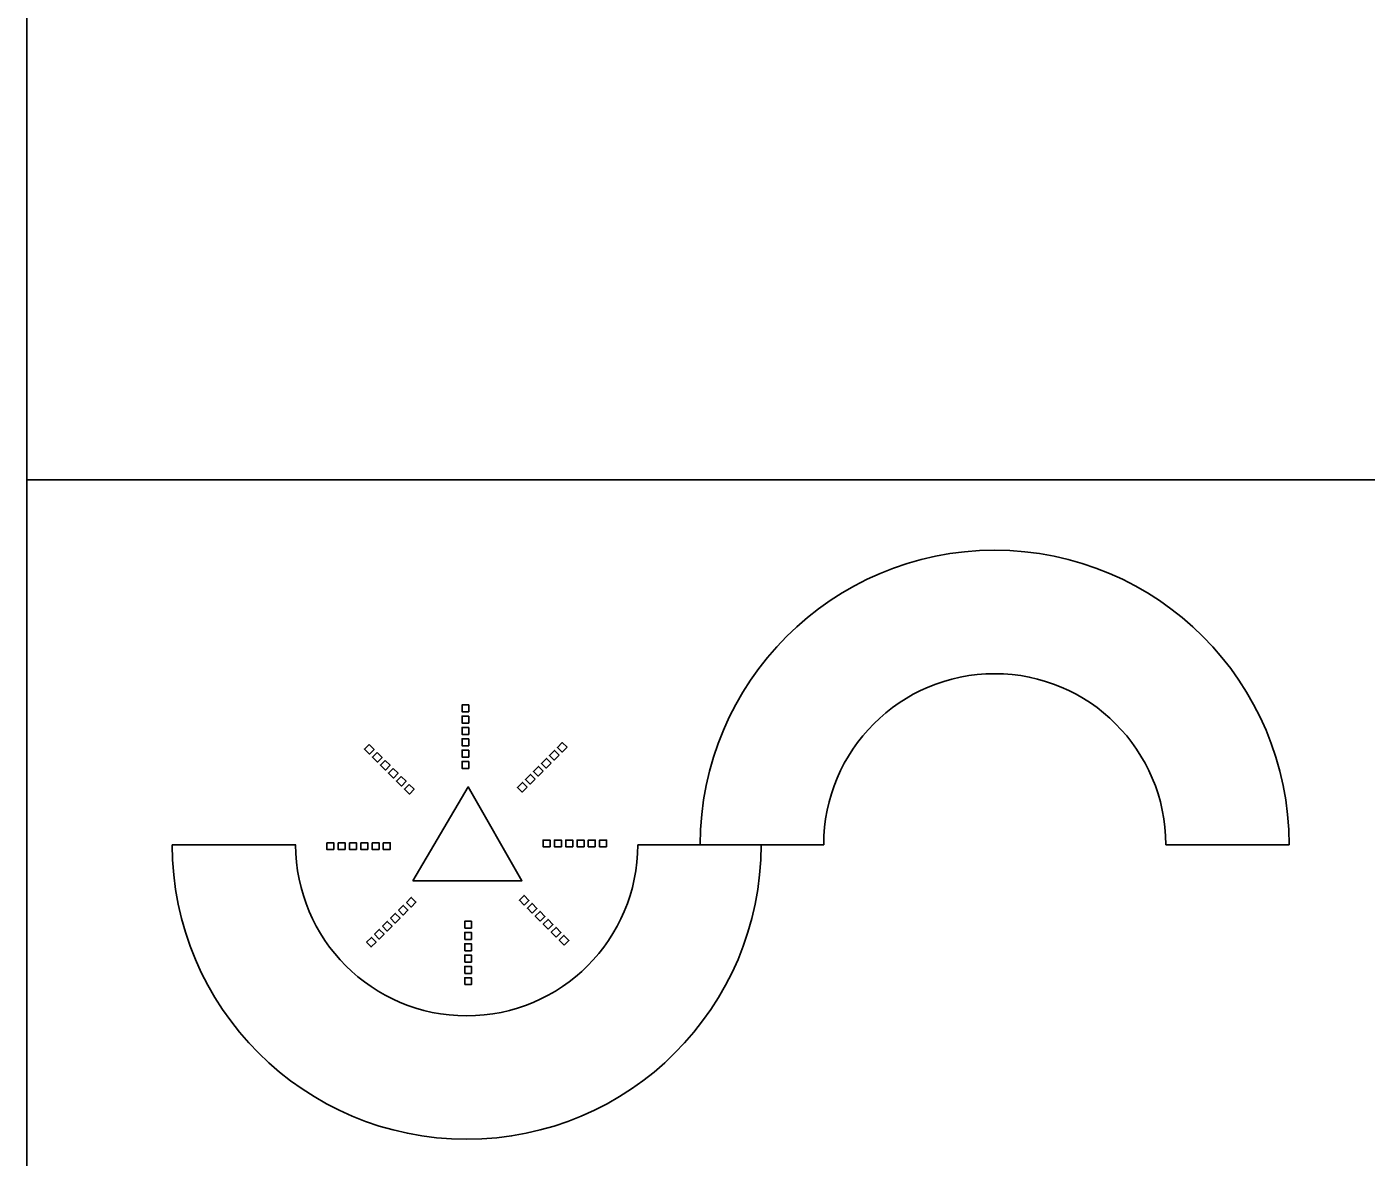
# Model space of a CAD drawing. Extents: x 532503 to 539665, y 6557663 to 6561526.
# Drawn here: x 539284.69 to 539334.64, y 6559484.45 to 6559526.6 of the extents above; entities that cross this region are included whole.
import ezdxf

# ---------------------------------------------------------------- set-up
doc = ezdxf.new("R2010")
doc.units = 0
doc.layers.add('VORMISTUS', color=7, linetype='Continuous')

msp = doc.modelspace()

# ---------------------------------------------------------------- linework, layer by layer
at = {"layer": 'VORMISTUS'}
for p, q in [((539290.116, 6559496.1), (539290.158, 6559496.1)), ((539290.158, 6559496.1), (539294.719, 6559496.1)), ((539307.474, 6559496.1), (539312.077, 6559496.1)), ((539309.805, 6559496.1), (539309.846, 6559496.1)), ((539309.846, 6559496.1), (539314.407, 6559496.1)), ((539327.163, 6559496.1), (539331.765, 6559496.1))]:
    msp.add_line(p, q, dxfattribs=at)
for points in [[(539284.692, 6559469.711), (539654.692, 6559469.711), (539654.692, 6559599.711), (539284.692, 6559599.711)], [(539301.17, 6559501.316), (539301.17, 6559501.056), (539300.922, 6559501.056), (539300.922, 6559501.316)], [(539301.17, 6559500.895), (539301.17, 6559500.635), (539300.922, 6559500.635), (539300.922, 6559500.895)], [(539301.17, 6559500.473), (539301.17, 6559500.213), (539300.922, 6559500.213), (539300.922, 6559500.473)], [(539297.46, 6559499.84), (539297.644, 6559499.656), (539297.468, 6559499.481), (539297.285, 6559499.665)], [(539301.17, 6559500.052), (539301.17, 6559499.792), (539300.922, 6559499.792), (539300.922, 6559500.052)], [(539304.837, 6559499.736), (539304.653, 6559499.553), (539304.478, 6559499.728), (539304.661, 6559499.912)], [(539297.758, 6559499.542), (539297.942, 6559499.359), (539297.766, 6559499.183), (539297.583, 6559499.367)], [(539301.17, 6559499.631), (539301.17, 6559499.371), (539300.922, 6559499.371), (539300.922, 6559499.631)], [(539304.241, 6559499.14), (539304.057, 6559498.957), (539303.882, 6559499.132), (539304.066, 6559499.316)], [(539304.539, 6559499.438), (539304.355, 6559499.255), (539304.18, 6559499.43), (539304.364, 6559499.614)], [(539298.056, 6559499.244), (539298.24, 6559499.061), (539298.064, 6559498.885), (539297.881, 6559499.069)], [(539298.354, 6559498.946), (539298.538, 6559498.763), (539298.362, 6559498.587), (539298.178, 6559498.771)], [(539301.17, 6559499.209), (539301.17, 6559498.949), (539300.922, 6559498.949), (539300.922, 6559499.209)], [(539303.943, 6559498.842), (539303.759, 6559498.659), (539303.584, 6559498.834), (539303.768, 6559499.018)], [(539298.652, 6559498.648), (539298.836, 6559498.465), (539298.66, 6559498.289), (539298.476, 6559498.473)], [(539298.95, 6559498.35), (539299.134, 6559498.167), (539298.958, 6559497.991), (539298.774, 6559498.175)], [(539303.347, 6559498.247), (539303.163, 6559498.063), (539302.988, 6559498.238), (539303.172, 6559498.422)], [(539303.645, 6559498.544), (539303.461, 6559498.361), (539303.286, 6559498.536), (539303.47, 6559498.72)], [(539299.09, 6559494.756), (539301.154, 6559498.259), (539303.152, 6559494.756)], [(539295.88, 6559496.173), (539296.14, 6559496.173), (539296.14, 6559495.925), (539295.88, 6559495.925)], [(539296.302, 6559496.173), (539296.562, 6559496.173), (539296.562, 6559495.925), (539296.302, 6559495.925)], [(539296.723, 6559496.173), (539296.983, 6559496.173), (539296.983, 6559495.925), (539296.723, 6559495.925)], [(539297.144, 6559496.173), (539297.404, 6559496.173), (539297.404, 6559495.925), (539297.144, 6559495.925)], [(539297.566, 6559496.173), (539297.826, 6559496.173), (539297.826, 6559495.925), (539297.566, 6559495.925)], [(539297.987, 6559496.173), (539298.247, 6559496.173), (539298.247, 6559495.925), (539297.987, 6559495.925)], [(539304.206, 6559496.026), (539303.946, 6559496.026), (539303.946, 6559496.274), (539304.206, 6559496.274)], [(539304.627, 6559496.026), (539304.367, 6559496.026), (539304.367, 6559496.274), (539304.627, 6559496.274)], [(539305.049, 6559496.026), (539304.789, 6559496.026), (539304.789, 6559496.274), (539305.049, 6559496.274)], [(539305.47, 6559496.026), (539305.21, 6559496.026), (539305.21, 6559496.274), (539305.47, 6559496.274)], [(539305.891, 6559496.026), (539305.631, 6559496.026), (539305.631, 6559496.274), (539305.891, 6559496.274)], [(539306.313, 6559496.026), (539306.053, 6559496.026), (539306.053, 6559496.274), (539306.313, 6559496.274)], [(539298.548, 6559493.655), (539298.732, 6559493.839), (539298.907, 6559493.664), (539298.723, 6559493.48)], [(539298.846, 6559493.953), (539299.03, 6559494.137), (539299.205, 6559493.962), (539299.021, 6559493.778)], [(539303.243, 6559493.849), (539303.059, 6559494.033), (539303.235, 6559494.208), (539303.418, 6559494.025)], [(539303.541, 6559493.551), (539303.357, 6559493.735), (539303.533, 6559493.911), (539303.716, 6559493.727)], [(539298.25, 6559493.357), (539298.434, 6559493.541), (539298.609, 6559493.366), (539298.425, 6559493.182)], [(539303.839, 6559493.253), (539303.655, 6559493.437), (539303.831, 6559493.613), (539304.014, 6559493.429)], [(539304.137, 6559492.955), (539303.953, 6559493.139), (539304.129, 6559493.315), (539304.312, 6559493.131)], [(539297.654, 6559492.761), (539297.838, 6559492.945), (539298.013, 6559492.77), (539297.829, 6559492.586)], [(539297.952, 6559493.059), (539298.136, 6559493.243), (539298.311, 6559493.068), (539298.127, 6559492.884)], [(539301.023, 6559492.991), (539301.023, 6559493.251), (539301.271, 6559493.251), (539301.271, 6559492.991)], [(539301.023, 6559492.569), (539301.023, 6559492.829), (539301.271, 6559492.829), (539301.271, 6559492.569)], [(539304.435, 6559492.657), (539304.251, 6559492.841), (539304.427, 6559493.017), (539304.61, 6559492.833)], [(539297.356, 6559492.463), (539297.54, 6559492.647), (539297.715, 6559492.472), (539297.531, 6559492.288)], [(539301.023, 6559492.148), (539301.023, 6559492.408), (539301.271, 6559492.408), (539301.271, 6559492.148)], [(539304.733, 6559492.359), (539304.549, 6559492.543), (539304.724, 6559492.719), (539304.908, 6559492.535)], [(539301.023, 6559491.726), (539301.023, 6559491.986), (539301.271, 6559491.986), (539301.271, 6559491.726)], [(539301.023, 6559491.305), (539301.023, 6559491.565), (539301.271, 6559491.565), (539301.271, 6559491.305)], [(539301.023, 6559490.884), (539301.023, 6559491.144), (539301.271, 6559491.144), (539301.271, 6559490.884)]]:
    msp.add_lwpolyline(points, close=True, dxfattribs=at)
msp.add_lwpolyline([(539576.692, 6559509.708), (539284.692, 6559509.708)], dxfattribs=at)
for centre, radius, start, end in [((539320.785, 6559496.1), 10.98, 0, 180), ((539320.785, 6559496.1), 6.378, 0, 180), ((539301.096, 6559496.1), 10.98, 180, 0), ((539301.096, 6559496.1), 6.378, 180, 0)]:
    msp.add_arc(centre, radius, start, end, dxfattribs=at)

doc.saveas('drawing.dxf')
